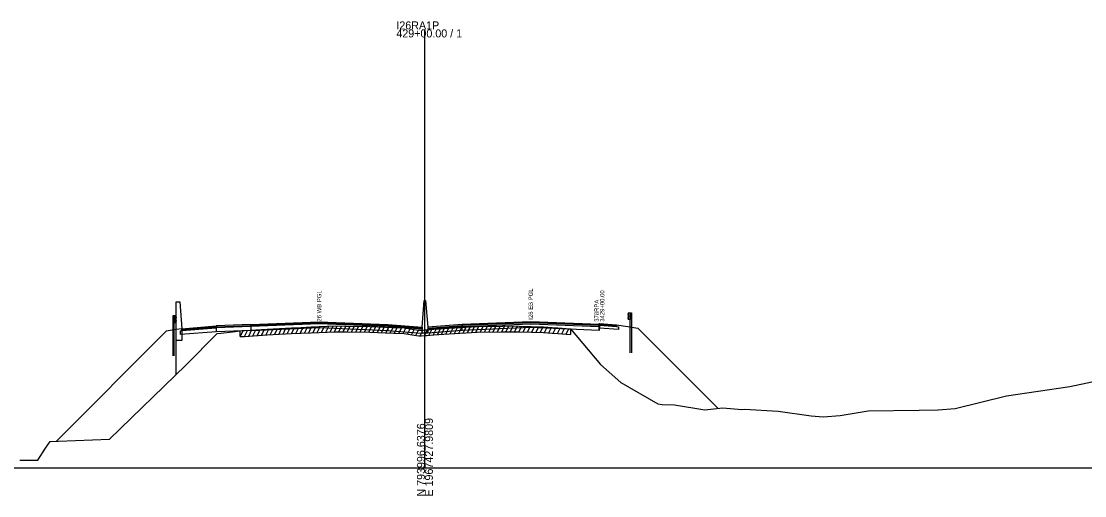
# Model space of a CAD drawing. Extents: x 1017 to 19997, y -1947 to 50737.
# Drawn here: x 16458.8 to 16830.8, y 28990.3 to 29156.1 of the extents above; entities that cross this region are included whole.
import ezdxf

# ---------------------------------------------------------------- set-up
doc = ezdxf.new("R2010")
doc.units = 0
for name, color, linetype in [('RD_GPK_XS_Cell', 7, 'Continuous'), ('RD_XS_Base', 7, 'Continuous'), ('RD_XS_ExGround', 7, 'Continuous'), ('RD_XS_ExPaveRet', 7, 'Continuous'), ('RD_XS_GR', 7, 'Continuous'), ('RD_XS_Greenside', 7, 'Continuous'), ('RD_XS_MedBWall', 7, 'Continuous'), ('RD_XS_Pave', 7, 'Continuous'), ('RD_XS_PaveOvlay', 7, 'Continuous'), ('RD_XS_TX_Notes', 7, 'Continuous')]:
    doc.layers.add(name, color=color, linetype=linetype)

msp = doc.modelspace()

# ---------------------------------------------------------------- linework, layer by layer
at = {"layer": 'RD_GPK_XS_Cell'}
for p, q in [((16600, 29000), (16600, 29153.3)), ((16000, 29000), (16600, 29000)), ((16600, 29000), (17200, 29000))]:
    msp.add_line(p, q, dxfattribs=at)
at = {"layer": 'RD_XS_Base'}
for points in [[(16514.5, 29047.98), (16515, 29048.02), (16527, 29048.97)], [(16514.5, 29046.64), (16514.5, 29047.98)], [(16527, 29048.97), (16527, 29047.63)], [(16539.05, 29048.11), (16527, 29047.63)], [(16539.05, 29049.45), (16539.05, 29048.11)], [(16539.05, 29048.11), (16563, 29049.08), (16587, 29048.11)], [(16599, 29048.51), (16587, 29049.45)], [(16587, 29049.45), (16587, 29048.11)], [(16587, 29048.11), (16599, 29047.17)], [(16599, 29047.17), (16599, 29048.51)], [(16601, 29047.17), (16601, 29048.51)], [(16613, 29048.11), (16601, 29047.17)], [(16613, 29048.11), (16613, 29049.45)], [(16660.95, 29048.11), (16637, 29049.08), (16613, 29048.11)], [(16660.95, 29048.9), (16660.95, 29049.9)], [(16660.95, 29048.11), (16660.95, 29049.45)], [(16661.03, 29048.89), (16660.95, 29048.9)], [(16661, 29048.11), (16660.95, 29048.11)], [(16661, 29049.45), (16661, 29048.11)], [(16661.03, 29049.89), (16661.03, 29048.89)], [(16661.03, 29049.89), (16667.03, 29049.42), (16667.73, 29049.36)], [(16667.73, 29048.36), (16661.03, 29048.89)], [(16667.73, 29049.36), (16667.73, 29048.36)], [(16527, 29047.63), (16514.5, 29046.64)]]:
    msp.add_lwpolyline(points, dxfattribs=at)
at = {"layer": 'RD_XS_ExGround'}
msp.add_lwpolyline([(16458.27, 29002.73), (16461.43, 29002.74), (16464.57, 29002.76), (16467.32, 29006.93), (16468.88, 29009.29), (16471.85, 29009.41), (16489.69, 29010.1), (16516.37, 29035.97), (16527.26, 29046.96), (16528.65, 29047.12), (16532.63, 29047.59), (16535.35, 29047.92), (16536.85, 29048), (16544.8, 29048.49), (16553.31, 29048.95), (16556.76, 29049.14), (16560.15, 29049.28), (16568.58, 29049.63), (16572.31, 29049.6), (16580.72, 29049.49), (16589.01, 29049.14), (16592.69, 29048.95), (16596.21, 29048.41), (16597.86, 29048.16), (16598.84, 29048.21), (16600, 29048.27), (16600.61, 29048.3), (16603.07, 29048.5), (16606.6, 29048.79), (16614.32, 29049.25), (16618.31, 29049.48), (16627.19, 29049.59), (16630.42, 29049.63), (16632.93, 29049.57), (16641.49, 29049.33), (16644.54, 29049.11), (16646.46, 29048.98), (16650.96, 29048.66), (16661.43, 29036.19), (16668.58, 29029.9), (16681.43, 29022.44), (16682.95, 29022.15), (16687.35, 29022.06), (16697.91, 29020.31), (16704.24, 29020.98), (16710.91, 29020.44), (16711.83, 29020.55), (16723.57, 29019.85), (16735.08, 29018.21), (16739.36, 29017.92), (16745.29, 29018.3), (16755.09, 29020), (16772.86, 29020.17), (16779.53, 29020.37), (16785.46, 29020.79), (16803.4, 29025.22), (16825.6, 29028.53), (16837.72, 29031.03)], dxfattribs=at)
at = {"layer": 'RD_XS_ExPaveRet'}
for p, q in [((16535.35, 29045.92), (16536.38, 29047.98)), ((16535.35, 29045.92), (16535.35, 29047.92)), ((16536.85, 29046.01), (16537.88, 29048.07)), ((16538.35, 29046.1), (16539.38, 29048.16)), ((16539.85, 29046.19), (16540.88, 29048.25)), ((16541.35, 29046.28), (16542.38, 29048.34)), ((16542.85, 29046.37), (16543.88, 29048.44)), ((16544.35, 29046.46), (16545.38, 29048.52)), ((16545.85, 29046.55), (16546.88, 29048.6)), ((16547.35, 29046.63), (16548.38, 29048.68)), ((16548.85, 29046.71), (16549.88, 29048.76)), ((16550.35, 29046.79), (16551.38, 29048.85)), ((16551.85, 29046.87), (16552.88, 29048.93)), ((16553.35, 29046.95), (16554.38, 29049.01)), ((16554.85, 29047.03), (16555.88, 29049.09)), ((16556.35, 29047.12), (16557.37, 29049.16)), ((16557.85, 29047.18), (16558.87, 29049.23)), ((16559.35, 29047.25), (16560.37, 29049.29)), ((16560.85, 29047.31), (16561.87, 29049.35)), ((16562.35, 29047.37), (16563.37, 29049.42)), ((16563.85, 29047.44), (16564.87, 29049.48)), ((16565.35, 29047.5), (16566.37, 29049.54)), ((16566.85, 29047.56), (16567.87, 29049.6)), ((16568.35, 29047.62), (16569.35, 29049.63)), ((16569.85, 29047.62), (16570.85, 29049.61)), ((16571.35, 29047.61), (16572.35, 29049.6)), ((16572.85, 29047.6), (16573.84, 29049.58)), ((16574.35, 29047.58), (16575.34, 29049.56)), ((16575.85, 29047.56), (16576.84, 29049.54)), ((16577.35, 29047.54), (16578.34, 29049.52)), ((16578.85, 29047.52), (16579.84, 29049.51)), ((16580.35, 29047.5), (16581.33, 29049.47)), ((16581.85, 29047.45), (16582.83, 29049.4)), ((16583.35, 29047.38), (16584.33, 29049.34)), ((16584.85, 29047.32), (16585.83, 29049.28)), ((16586.35, 29047.25), (16587.33, 29049.21)), ((16587.85, 29047.19), (16588.83, 29049.15)), ((16589.35, 29047.12), (16590.32, 29049.07)), ((16590.85, 29047.05), (16591.82, 29049)), ((16592.35, 29046.97), (16593.29, 29048.86)), ((16593.85, 29046.77), (16594.78, 29048.63)), ((16595.35, 29046.54), (16596.28, 29048.4)), ((16596.85, 29046.31), (16597.78, 29048.17)), ((16598.35, 29046.19), (16599.38, 29048.24)), ((16599.85, 29046.26), (16600.88, 29048.32)), ((16601.35, 29046.36), (16602.39, 29048.44)), ((16602.85, 29046.48), (16603.89, 29048.57)), ((16604.35, 29046.6), (16605.39, 29048.69)), ((16605.85, 29046.73), (16606.89, 29048.81)), ((16607.35, 29046.84), (16608.38, 29048.9)), ((16608.85, 29046.93), (16609.88, 29048.99)), ((16610.35, 29047.02), (16611.38, 29049.08)), ((16611.85, 29047.1), (16612.88, 29049.17)), ((16613.35, 29047.19), (16614.38, 29049.25)), ((16614.85, 29047.28), (16615.88, 29049.34)), ((16616.35, 29047.37), (16617.38, 29049.43)), ((16617.85, 29047.46), (16618.87, 29049.49)), ((16619.35, 29047.5), (16620.36, 29049.51)), ((16620.85, 29047.52), (16621.86, 29049.53)), ((16622.35, 29047.53), (16623.36, 29049.55)), ((16623.85, 29047.55), (16624.86, 29049.56)), ((16625.35, 29047.57), (16626.36, 29049.58)), ((16626.85, 29047.59), (16627.86, 29049.6)), ((16628.35, 29047.61), (16629.36, 29049.62)), ((16629.85, 29047.63), (16630.85, 29049.62)), ((16631.35, 29047.61), (16632.34, 29049.58)), ((16632.85, 29047.57), (16633.84, 29049.54)), ((16634.35, 29047.53), (16635.34, 29049.5)), ((16635.85, 29047.49), (16636.84, 29049.46)), ((16637.35, 29047.45), (16638.34, 29049.42)), ((16638.85, 29047.4), (16639.84, 29049.38)), ((16640.35, 29047.36), (16641.34, 29049.34)), ((16641.85, 29047.31), (16642.81, 29049.23)), ((16643.35, 29047.2), (16644.31, 29049.12)), ((16644.85, 29047.09), (16645.82, 29049.02)), ((16646.35, 29046.99), (16647.32, 29048.92)), ((16647.85, 29046.88), (16648.81, 29048.81)), ((16649.35, 29046.77), (16650.31, 29048.71)), ((16650.96, 29048.66), (16650.96, 29046.66)), ((16535.35, 29045.92), (16536.85, 29046)), ((16536.85, 29046), (16544.8, 29046.49)), ((16544.8, 29046.49), (16553.31, 29046.95)), ((16553.31, 29046.95), (16556.76, 29047.14)), ((16556.76, 29047.14), (16560.15, 29047.28)), ((16560.15, 29047.28), (16568.58, 29047.63)), ((16568.58, 29047.63), (16572.31, 29047.6)), ((16572.31, 29047.6), (16580.72, 29047.49)), ((16580.72, 29047.49), (16589.01, 29047.14)), ((16589.01, 29047.14), (16592.69, 29046.95)), ((16592.69, 29046.95), (16596.21, 29046.41)), ((16596.21, 29046.41), (16597.86, 29046.16)), ((16597.86, 29046.16), (16598.84, 29046.21)), ((16598.84, 29046.21), (16600, 29046.27)), ((16600, 29046.27), (16600.61, 29046.3)), ((16600.61, 29046.3), (16603.07, 29046.5)), ((16603.07, 29046.5), (16606.6, 29046.79)), ((16606.6, 29046.79), (16614.32, 29047.25)), ((16614.32, 29047.25), (16618.31, 29047.48)), ((16618.31, 29047.48), (16627.19, 29047.59)), ((16627.19, 29047.59), (16630.42, 29047.63)), ((16630.42, 29047.63), (16632.93, 29047.57)), ((16632.93, 29047.57), (16641.49, 29047.33)), ((16641.49, 29047.33), (16644.54, 29047.11)), ((16644.54, 29047.11), (16646.46, 29046.98)), ((16646.46, 29046.98), (16650.96, 29046.66))]:
    msp.add_line(p, q, dxfattribs=at)
at = {"layer": 'RD_XS_GR'}
for points in [[(16512.27, 29053.17), (16511.77, 29053.17)], [(16511.77, 29053.17), (16511.77, 29048.17)], [(16512.27, 29048.25), (16512.27, 29053.17)], [(16512.76, 29053.17), (16512.27, 29053.17)], [(16512.27, 29053.17), (16512.27, 29050.81)], [(16512.76, 29053.17), (16513, 29052.57)], [(16512.76, 29050.81), (16512.76, 29053.17)], [(16513, 29052.57), (16512.77, 29051.97)], [(16512.77, 29051.97), (16513, 29051.41)], [(16671.27, 29054.22), (16671.03, 29053.62)], [(16671.03, 29053.62), (16671.26, 29053.02)], [(16671.26, 29053.02), (16671.03, 29052.46)], [(16671.03, 29052.46), (16671.27, 29051.86)], [(16671.27, 29054.22), (16671.76, 29054.22)], [(16671.27, 29051.86), (16671.27, 29054.22)], [(16671.76, 29051.86), (16671.27, 29051.86)], [(16671.76, 29054.22), (16672.26, 29054.22)], [(16671.76, 29049.3), (16671.76, 29054.22)], [(16671.76, 29054.22), (16671.76, 29051.86)], [(16672.26, 29054.22), (16672.26, 29049.22)], [(16512.27, 29048.25), (16511.77, 29048.17)], [(16511.77, 29048.17), (16511.77, 29039.25)], [(16512.27, 29050.81), (16512.76, 29050.81)], [(16512.27, 29039.25), (16512.27, 29048.25)], [(16513, 29051.41), (16512.76, 29050.81)], [(16672.26, 29049.22), (16671.76, 29049.3)], [(16671.76, 29040.3), (16671.76, 29049.3)], [(16672.26, 29049.22), (16672.26, 29040.3)]]:
    msp.add_lwpolyline(points, dxfattribs=at)
at = {"layer": 'RD_XS_Greenside'}
for points in [[(16513, 29048.37), (16509.5, 29047.81), (16471.07, 29009.38)], [(16515, 29048.69), (16513, 29048.37)], [(16667.03, 29050.05), (16671.03, 29049.41)], [(16671.03, 29049.41), (16674.53, 29048.85), (16702.6, 29020.79)]]:
    msp.add_lwpolyline(points, dxfattribs=at)
at = {"layer": 'RD_XS_MedBWall'}
msp.add_line((16513, 29032.7), (16513, 29044.54), dxfattribs=at)
for points in [[(16513, 29044.54), (16513, 29058.03)], [(16513, 29058.03), (16514.25, 29058.03), (16515, 29048.69)], [(16599, 29049.17), (16599.75, 29058.51)], [(16599.75, 29058.51), (16600.25, 29058.51), (16601, 29049.17)], [(16515, 29048.69), (16515, 29044.54)], [(16599, 29047.17), (16599, 29048.51), (16599, 29049.17)], [(16601, 29049.17), (16601, 29048.51), (16601, 29047.17)], [(16515, 29044.54), (16513, 29044.54)], [(16601, 29047.17), (16599, 29047.17)]]:
    msp.add_lwpolyline(points, dxfattribs=at)
at = {"layer": 'RD_XS_Pave'}
for points in [[(16527, 29048.97), (16515, 29048.02)], [(16515, 29048.02), (16515, 29048.35)], [(16527, 29049.31), (16539.05, 29049.79)], [(16539.05, 29049.45), (16527, 29048.97)], [(16527, 29048.97), (16527, 29049.31)], [(16587, 29049.45), (16563, 29050.42), (16539.05, 29049.45)], [(16539.05, 29049.79), (16539.05, 29049.45)], [(16587, 29049.79), (16587, 29049.45)], [(16587, 29049.79), (16599, 29048.85)], [(16599, 29048.85), (16599, 29048.51)], [(16601, 29048.51), (16613, 29049.45)], [(16601, 29048.85), (16601, 29048.51)], [(16660.95, 29049.79), (16637, 29050.75), (16613, 29049.79)], [(16613, 29049.45), (16637, 29050.42), (16660.95, 29049.45)], [(16613, 29049.79), (16613, 29049.45)], [(16661.03, 29050.21), (16660.95, 29050.22)], [(16660.95, 29050.22), (16660.95, 29049.9)], [(16660.95, 29049.9), (16661.03, 29049.89)], [(16660.95, 29049.79), (16661, 29049.79)], [(16660.95, 29049.45), (16660.95, 29049.79)], [(16661, 29049.45), (16660.95, 29049.45)], [(16661, 29049.79), (16661, 29049.45)], [(16661.03, 29049.89), (16661.03, 29050.21)], [(16661.03, 29050.21), (16667.03, 29049.74)], [(16667.03, 29049.42), (16661.03, 29049.89)], [(16667.03, 29049.74), (16667.03, 29049.42)]]:
    msp.add_lwpolyline(points, dxfattribs=at)
at = {"layer": 'RD_XS_PaveOvlay'}
for points in [[(16515, 29048.69), (16527, 29049.65)], [(16527, 29049.31), (16515, 29048.35)], [(16515, 29048.35), (16515, 29048.69)], [(16539.05, 29050.13), (16527, 29049.65)], [(16527, 29049.65), (16527, 29049.31)], [(16539.05, 29050.13), (16563, 29051.09), (16587, 29050.13)], [(16587, 29049.79), (16563, 29050.75), (16539.05, 29049.79)], [(16539.05, 29049.79), (16539.05, 29050.13)], [(16587, 29050.13), (16587, 29049.79)], [(16587, 29050.13), (16599, 29049.17)], [(16599, 29049.17), (16599, 29048.85)], [(16613, 29050.13), (16601, 29049.17)], [(16601, 29048.85), (16613, 29049.79)], [(16601, 29049.17), (16601, 29048.85)], [(16660.95, 29050.13), (16637, 29051.09), (16613, 29050.13)], [(16613, 29049.79), (16613, 29050.13)], [(16660.95, 29050.53), (16661.03, 29050.53)], [(16660.95, 29050.22), (16660.95, 29050.53)], [(16660.95, 29050.13), (16661, 29050.13)], [(16660.95, 29049.79), (16660.95, 29050.13)], [(16661, 29050.13), (16661, 29049.79)], [(16661.03, 29050.53), (16661.03, 29050.21)], [(16661.03, 29050.53), (16667.03, 29050.05)], [(16667.03, 29050.05), (16667.03, 29049.74)]]:
    msp.add_lwpolyline(points, dxfattribs=at)

# ---------------------------------------------------------------- texts
at = {"layer": 'RD_GPK_XS_Cell'}
for s, p in [('I26RA1P', (16590, 29153.3)), ('429+00.00 / 1', (16590, 29150.5))]:
    msp.add_text(s, height=2.8, dxfattribs=at).set_placement(p)
for s, p in [('N 793996.6376', (16600, 28990)), ('E 1967427.9809', (16602.8, 28990))]:
    msp.add_text(s, height=2.8, rotation=90, dxfattribs=at).set_placement(p)
at = {"layer": 'RD_XS_TX_Notes'}
for s, p in [('I26 WB PGL', (16563.75, 29050.59)), ('I26 EB PGL', (16637.75, 29051.82)), (' 3429+00.00', (16662.76, 29050.53)), (' 378RPA', (16660.8, 29050.53))]:
    msp.add_text(s, height=1.5, rotation=90, dxfattribs=at).set_placement(p)

doc.saveas('drawing.dxf')
